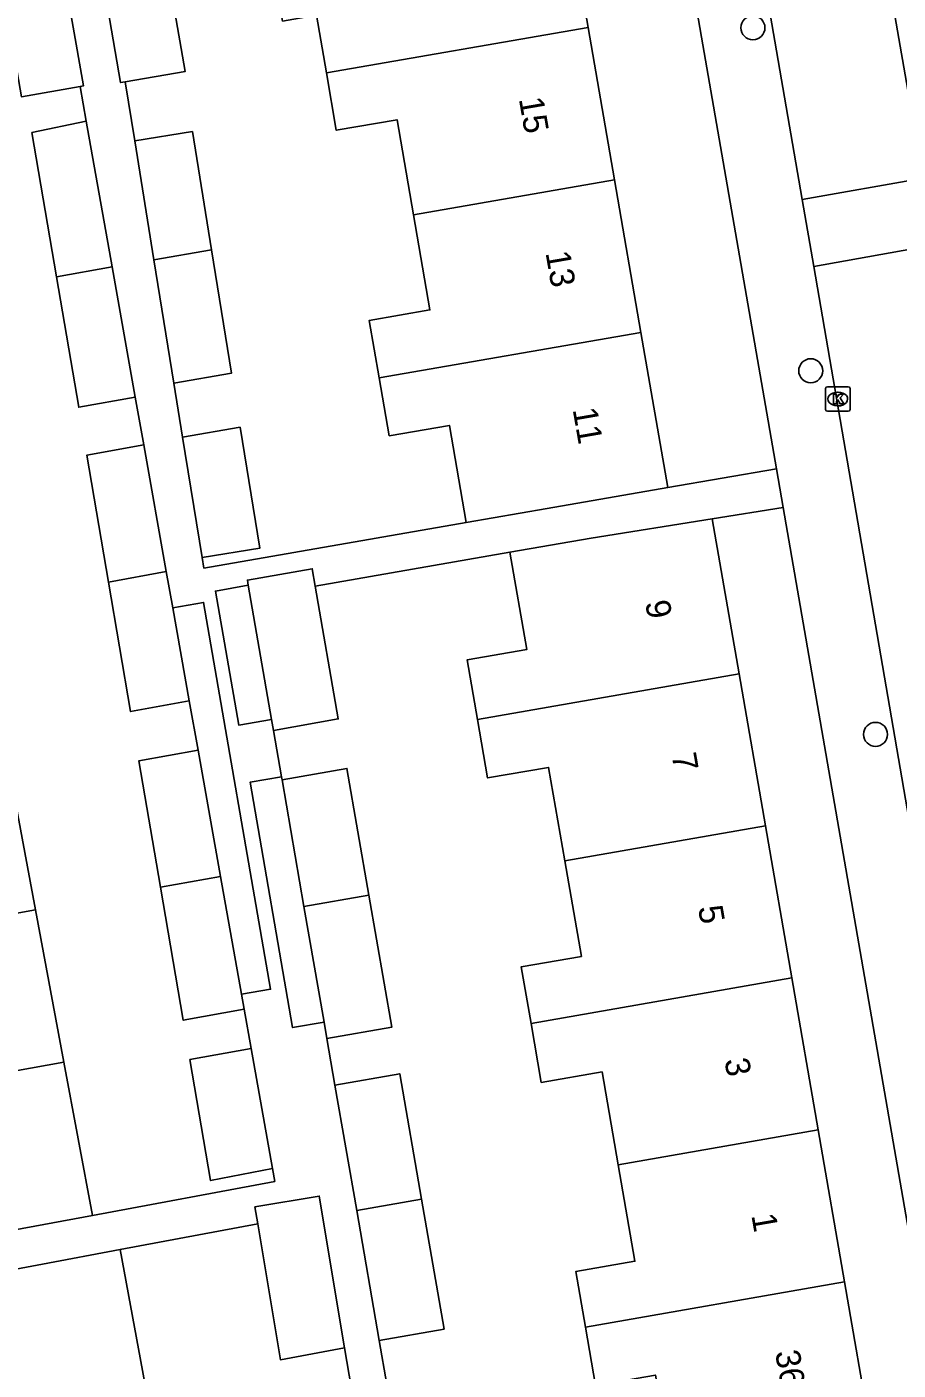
# Model space of a CAD drawing. Extents: x 162880 to 165536, y 384011 to 385179.
# Drawn here: x 163993.5 to 164029.1, y 384633.6 to 384688.4 of the extents above; entities that cross this region are included whole.
import ezdxf

# ---------------------------------------------------------------- set-up
doc = ezdxf.new("R2010")
doc.units = 0
for name, color, linetype in [('IMGEO_Boom', 7, 'Continuous'), ('IMGEO_Erf', 7, 'Continuous'), ('IMGEO_Kolk', 7, 'Continuous'), ('IMGEO_Pand', 7, 'Continuous'), ('IMGEO_Pand_nummerreeks', 7, 'Continuous'), ('IMGEO_Rijbaan_lokaal_open', 7, 'Continuous'), ('IMGEO_Voetpad_open', 7, 'Continuous')]:
    doc.layers.add(name, color=color, linetype=linetype)

msp = doc.modelspace()

# ---------------------------------------------------------------- linework, layer by layer
at = {"layer": 'IMGEO_Boom'}
for centre in [(164023.149, 384688.328), (164025.505, 384674.346), (164028.149, 384659.526)]:
    msp.add_circle(centre, 0.489, dxfattribs=at)
at = {"layer": 'IMGEO_Erf'}
for points in [[(164000.166, 384660.885), (164000.522, 384658.885)], [(164003.947, 384657.672), (164003.926, 384657.795)]]:
    msp.add_lwpolyline(points, dxfattribs=at)
at = {"layer": 'IMGEO_Kolk'}
for p, q in [((164026.109, 384672.767), (164026.109, 384673.619)), ((164026.184, 384673.693), (164027.036, 384673.693)), ((164026.597, 384673.473), (164026.622, 384673.473)), ((164027.11, 384673.619), (164027.11, 384672.767)), ((164026.62, 384672.913), (164026.595, 384672.913)), ((164027.036, 384672.693), (164026.184, 384672.693))]:
    msp.add_line(p, q, dxfattribs=at)
for points in [[(164026.109, 384672.767), (164026.109, 384673.619)], [(164026.184, 384673.693), (164027.036, 384673.693)], [(164027.11, 384673.619), (164027.11, 384672.767)], [(164026.43, 384673.393), (164026.553, 384673.393), (164026.553, 384673.242), (164026.683, 384673.393), (164026.847, 384673.393), (164026.701, 384673.242), (164026.854, 384672.993), (164026.702, 384672.993), (164026.617, 384673.157), (164026.553, 384673.09), (164026.553, 384672.993), (164026.43, 384672.993), (164026.43, 384673.393)], [(164027.036, 384672.693), (164026.184, 384672.693)]]:
    msp.add_lwpolyline(points, dxfattribs=at)
for centre, start, end in [((164026.186, 384673.617), 91.552, 178.448), ((164026.186, 384673.617), 91.552, 178.448), ((164027.034, 384673.617), 1.552, 88.448), ((164027.034, 384673.617), 1.552, 88.448), ((164026.186, 384672.769), 181.552, 268.448), ((164026.186, 384672.769), 181.552, 268.448), ((164027.034, 384672.769), 271.552, 358.448), ((164027.034, 384672.769), 271.552, 358.448)]:
    msp.add_arc(centre, 0.0765, start, end, dxfattribs=at)
for centre, major_axis, ratio, start_param, end_param in [((164026.596, 384673.193), (-0.387, 0.002), 0.722429, 4.712389, 7.853982), ((164026.621, 384673.193), (-0.39, 0.002), 0.717154, 1.570796, 4.712389)]:
    msp.add_ellipse(centre, major_axis=major_axis, ratio=ratio, start_param=start_param, end_param=end_param, dxfattribs=at)
at = {"layer": 'IMGEO_Pand'}
for points in [[(164005.755, 384686.488), (164005.348, 384688.836), (164003.968, 384688.597), (164003.083, 384693.704), (164006.917, 384694.369), (164007.111, 384693.246), (164015.328, 384694.67), (164016.426, 384688.339)], [(163996.471, 384691.243), (163999.104, 384691.7), (164000, 384686.548), (163997.553, 384686.123)], [(163994.973, 384690.982), (163992.446, 384690.543), (163993.319, 384685.516), (163995.713, 384685.932)], [(163995.713, 384685.932), (163995.846, 384685.955), (163994.973, 384690.982)], [(163996.471, 384691.243), (163997.367, 384686.091), (163997.553, 384686.123)], [(164016.426, 384688.339), (164005.755, 384686.488)], [(164016.426, 384688.339), (164017.503, 384682.125)], [(164009.307, 384680.703), (164008.636, 384684.578), (164006.161, 384684.149), (164005.755, 384686.488)], [(163994.753, 384678.175), (163993.75, 384684.054), (163995.963, 384684.524)], [(163995.963, 384684.524), (163997.019, 384678.583)], [(163997.941, 384683.717), (164000.294, 384684.097), (164001.072, 384679.274)], [(163998.724, 384678.867), (163997.941, 384683.717)], [(164009.307, 384680.703), (164017.503, 384682.125)], [(164017.503, 384682.125), (164018.581, 384675.911)], [(164007.907, 384674.06), (164007.501, 384676.399), (164009.979, 384676.828), (164009.307, 384680.703)], [(164001.072, 384679.274), (163998.724, 384678.867)], [(164001.072, 384679.274), (164001.885, 384674.241), (163999.537, 384673.834)], [(163997.019, 384678.583), (163994.753, 384678.175)], [(163997.963, 384673.276), (163997.019, 384678.583)], [(163998.724, 384678.867), (163999.537, 384673.834)], [(163994.753, 384678.175), (163995.659, 384672.86), (163997.963, 384673.276)], [(164018.581, 384675.911), (164007.907, 384674.06)], [(164018.581, 384675.911), (164019.678, 384669.582)], [(164011.461, 384668.157), (164010.774, 384672.121), (164008.317, 384671.695), (164007.907, 384674.06)], [(163999.892, 384671.638), (164002.24, 384672.045), (164003.037, 384667.111), (164000.685, 384666.731)], [(163998.31, 384671.327), (163995.991, 384670.909), (163996.874, 384665.733)], [(163999.228, 384666.158), (163998.31, 384671.327)], [(163999.892, 384671.638), (164000.685, 384666.731)], [(164019.678, 384669.582), (164014.752, 384668.728), (164011.461, 384668.157)], [(164013.239, 384666.949), (164016.554, 384667.524), (164021.492, 384668.31)], [(164022.586, 384661.998), (164021.492, 384668.31)], [(164013.239, 384666.949), (164013.928, 384662.979), (164011.492, 384662.557), (164011.913, 384660.128)], [(163996.874, 384665.733), (163999.228, 384666.158)], [(163999.49, 384664.684), (163999.228, 384666.158)], [(164005.302, 384665.571), (164005.18, 384666.274), (164002.535, 384665.815), (164002.572, 384665.6)], [(163996.874, 384665.733), (163997.774, 384660.453), (164000.166, 384660.885)], [(164003.521, 384660.134), (164002.572, 384665.6)], [(164003.598, 384659.689), (164006.242, 384660.152), (164005.302, 384665.571)], [(164000.166, 384660.885), (163999.49, 384664.684)], [(164011.913, 384660.128), (164022.586, 384661.998)], [(164023.661, 384655.802), (164022.586, 384661.998)], [(164003.521, 384660.134), (164003.598, 384659.689)], [(164011.913, 384660.128), (164012.326, 384657.748), (164014.818, 384658.18), (164015.478, 384654.369)], [(164000.522, 384658.885), (163998.115, 384658.451), (163998.995, 384653.291)], [(164001.438, 384653.731), (164000.522, 384658.885)], [(163992.745, 384658.577), (163993.901, 384652.372)], [(164007.487, 384652.97), (164006.591, 384658.135), (164003.947, 384657.672)], [(164003.947, 384657.672), (164004.843, 384652.507)], [(164015.478, 384654.369), (164023.661, 384655.802)], [(164024.735, 384649.605), (164023.661, 384655.802)], [(164015.478, 384654.369), (164016.153, 384650.477), (164013.702, 384650.052), (164014.103, 384647.742)], [(163998.995, 384653.291), (164001.438, 384653.731)], [(164001.438, 384653.731), (164002.292, 384648.932)], [(164002.401, 384648.32), (163999.92, 384647.872), (163998.995, 384653.291)], [(164004.843, 384652.507), (164007.487, 384652.97)], [(164005.776, 384647.127), (164008.42, 384647.59), (164007.487, 384652.97)], [(163985.388, 384650.837), (163993.901, 384652.372)], [(163993.901, 384652.372), (163995.056, 384646.17)], [(164005.66, 384647.793), (164004.843, 384652.507)], [(164014.103, 384647.742), (164024.735, 384649.605)], [(164025.809, 384643.409), (164024.735, 384649.605)], [(164002.401, 384648.32), (164002.292, 384648.932)], [(164005.776, 384647.127), (164005.66, 384647.793)], [(164014.103, 384647.742), (164014.52, 384645.336), (164016.998, 384645.766), (164017.654, 384641.981)], [(164003.554, 384641.834), (164001.034, 384641.336), (164000.192, 384646.272), (164002.685, 384646.722)], [(164002.685, 384646.722), (164003.554, 384641.834)], [(163984.008, 384644.177), (163995.056, 384646.17)], [(163995.056, 384646.17), (163996.22, 384639.917)], [(164009.636, 384640.577), (164008.749, 384645.692), (164006.105, 384645.229)], [(164006.992, 384640.114), (164006.105, 384645.229)], [(164017.654, 384641.981), (164025.809, 384643.409)], [(164025.809, 384643.409), (164026.884, 384637.213)], [(164016.315, 384635.361), (164015.922, 384637.628), (164018.336, 384638.047), (164017.654, 384641.981)], [(164002.955, 384639.571), (164002.839, 384640.262), (164005.465, 384640.702), (164006.501, 384634.522)], [(164006.992, 384640.114), (164009.636, 384640.577)], [(164007.909, 384634.824), (164006.992, 384640.114)], [(164007.909, 384634.824), (164010.554, 384635.287), (164009.636, 384640.577)], [(163996.22, 384639.917), (163992.619, 384639.247), (163987.583, 384638.309)], [(164006.501, 384634.522), (164003.883, 384634.033), (164002.955, 384639.571)], [(163989.238, 384637.01), (163994.178, 384637.93), (163997.354, 384638.524)], [(163997.354, 384638.524), (163998.512, 384632.201)], [(164016.315, 384635.361), (164026.884, 384637.213)], [(164026.884, 384637.213), (164027.958, 384631.018)], [(164019.837, 384629.595), (164019.175, 384633.411), (164016.727, 384632.987), (164016.315, 384635.361)]]:
    msp.add_lwpolyline(points, dxfattribs=at)
at = {"layer": 'IMGEO_Rijbaan_lokaal_open'}
for points in [[(164022.159, 384698.726), (164025.155, 384681.332)], [(164030.085, 384682.201), (164027.998, 384694.221)], [(164025.155, 384681.332), (164030.085, 384682.201)], [(164025.626, 384678.602), (164025.155, 384681.332)], [(164030.559, 384679.472), (164025.626, 384678.602)], [(164031.598, 384643.93), (164025.626, 384678.602)]]:
    msp.add_lwpolyline(points, dxfattribs=at)
at = {"layer": 'IMGEO_Voetpad_open'}
for points in [[(164019.6, 384696.33), (164024.104, 384670.349)], [(163997.553, 384686.123), (163997.941, 384683.717)], [(163995.963, 384684.524), (163995.713, 384685.932)], [(163999.537, 384673.834), (163999.892, 384671.638)], [(163998.31, 384671.327), (163997.963, 384673.276)], [(164019.678, 384669.582), (164024.104, 384670.349)], [(164024.104, 384670.349), (164024.378, 384668.769)], [(164021.492, 384668.31), (164024.378, 384668.769)], [(164024.378, 384668.769), (164029.785, 384637.586)], [(164000.685, 384666.731), (164000.76, 384666.3), (164011.461, 384668.157)], [(164005.302, 384665.571), (164013.239, 384666.949)], [(164002.572, 384665.6), (164001.234, 384665.368), (164002.182, 384659.902), (164003.521, 384660.134)], [(164002.292, 384648.932), (164003.48, 384649.138), (164000.746, 384664.902), (163999.49, 384664.684)], [(164003.926, 384657.795), (164003.598, 384659.689)], [(164003.926, 384657.795), (164002.642, 384657.572), (164004.377, 384647.57), (164005.66, 384647.793)], [(164002.685, 384646.722), (164002.401, 384648.32)], [(164006.105, 384645.229), (164005.776, 384647.127)], [(163996.22, 384639.917), (164003.653, 384641.301), (164003.554, 384641.834)], [(163997.354, 384638.524), (164002.955, 384639.571)], [(164008.223, 384633.019), (164007.909, 384634.824)], [(164006.501, 384634.522), (164006.783, 384632.844)]]:
    msp.add_lwpolyline(points, dxfattribs=at)

# ---------------------------------------------------------------- texts
at = {"layer": 'IMGEO_Pand_nummerreeks'}
for s, rotation, p in [('15', 279.8367, (164013.602, 384685.426)), ('13', 279.8367, (164014.689, 384679.154)), ('11', 279.8367, (164015.796, 384672.77)), ('9', 279.8315, (164018.751, 384664.912)), ('7', 279.8315, (164019.829, 384658.693)), ('5', 279.8315, (164020.907, 384652.473)), ('3', 279.8315, (164021.985, 384646.254)), ('1', 279.8315, (164023.083, 384639.922)), ('36', 279.8443, (164024.049, 384634.349))]:
    msp.add_text(s, height=1, rotation=rotation, dxfattribs=at).set_placement(p)

doc.saveas('drawing.dxf')
